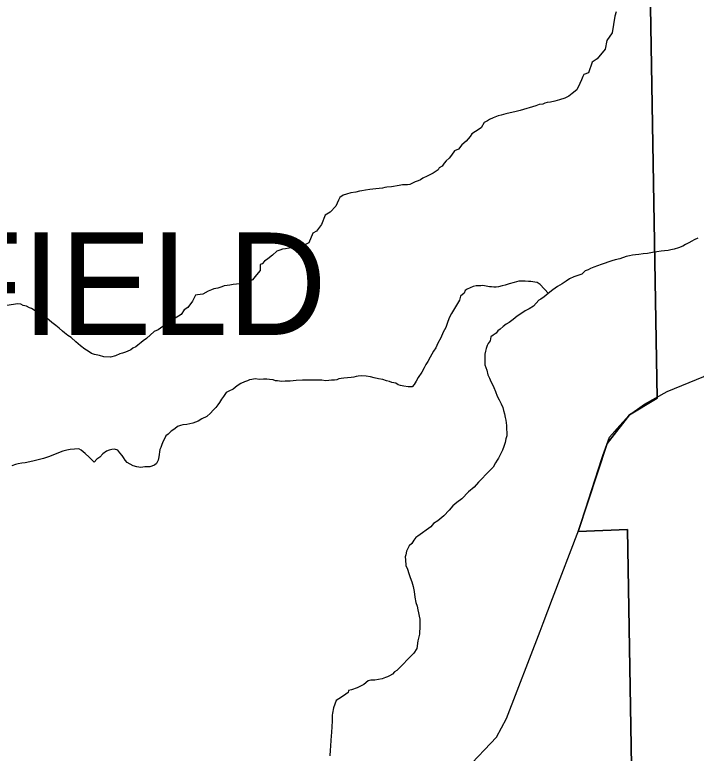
# Model space of a CAD drawing. Extents: x 2010165 to 2382125, y 1060529 to 1407316.
# Drawn here: x 2261161 to 2264486, y 1292749 to 1296353 of the extents above; entities that cross this region are included whole.
import ezdxf

# ---------------------------------------------------------------- set-up
doc = ezdxf.new("R2010")
doc.units = 0
for name, color, linetype in [('GM_X_City_Street', 7, 'Continuous'), ('GM_X_Corporation', 7, 'Continuous'), ('GM_X_Corporation_Text', 7, 'Continuous'), ('GM_X_Minor_River', 7, 'Continuous')]:
    doc.layers.add(name, color=color, linetype=linetype)

msp = doc.modelspace()

# ---------------------------------------------------------------- linework, layer by layer
at = {"layer": 'GM_X_City_Street'}
for points in [[(2264026.5, 1294187.3), (2264031.2, 1294201.8), (2264063.3, 1294291.9), (2264113.4, 1294348), (2264161.4, 1294400), (2264233.4, 1294452), (2264345.4, 1294514), (2264523.3, 1294588), (2264575.3, 1294628), (2264643.3, 1294704), (2264695.4, 1294766.1), (2264747.4, 1294834.2), (2264821.5, 1294922.2), (2264875.5, 1294964.3), (2264937.5, 1295014.3), (2264959.5, 1295050.3), (2265049.5, 1295094.3), (2265105.5, 1295112.3), (2265235.4, 1295160.2), (2265325.4, 1295194.2), (2265413.3, 1295236.2), (2265525.6, 1295274.2)], [(2263785, 1293504), (2263912.8, 1293839.3), (2263993.4, 1294086), (2264026.5, 1294187.3)], [(2259206.7, 1290986.8), (2259581.2, 1290986.5), (2259902.6, 1290985.8), (2260002.4, 1290991.5), (2260270.7, 1291085.7), (2260852.1, 1291286.2), (2261150, 1291412.1), (2261613.8, 1291601.9), (2262219.6, 1291859.8), (2262571.4, 1292005.7), (2262619.4, 1292043.7), (2262787.4, 1292163.7), (2263053.5, 1292393.8), (2263363.6, 1292672), (2263511.6, 1292828.1), (2263559.7, 1292918.1), (2263724.2, 1293344.7), (2263739.5, 1293384.7), (2263785, 1293504)]]:
    msp.add_lwpolyline(points, dxfattribs=at)
at = {"layer": 'GM_X_Corporation'}
for points in [[(2262629.3, 1288858.9), (2262610.3, 1291027.4), (2264198.4, 1291053.3), (2264150.8, 1293841), (2263909.8, 1293831.5), (2264052.3, 1294261), (2264161.4, 1294400), (2264296, 1294482), (2264291, 1294766.6), (2264194.9, 1300407), (2263322.4, 1300431.2), (2263359.6, 1301446.1), (2264161.6, 1301465.2), (2264162.9, 1302289.2), (2266218.7, 1302295), (2272161.3, 1302391.8), (2272339.7, 1292585.1), (2272399.6, 1287214)], [(2256744.6, 1302266.1), (2264162.9, 1302289.2), (2264161.6, 1301465.2), (2263359.6, 1301446.1), (2263322.4, 1300431.2), (2264194.9, 1300407), (2264291, 1294766.6), (2264296, 1294482), (2264161.4, 1294400), (2264052.3, 1294261), (2263909.8, 1293831.5), (2264150.8, 1293841), (2264198.4, 1291053.3), (2262610.3, 1291027.4), (2262629.3, 1288858.9)]]:
    msp.add_lwpolyline(points, dxfattribs=at)
at = {"layer": 'GM_X_Minor_River'}
for points in [[(2264095.3, 1296368), (2264089.5, 1296345.9), (2264076.4, 1296265.5), (2264050.8, 1296227.1), (2264041.3, 1296184.9), (2264003.7, 1296138.3), (2263977.9, 1296122), (2263960.4, 1296069.7), (2263938.5, 1296061.4), (2263932.6, 1296051.3), (2263926.7, 1296035.2), (2263918.9, 1296017.1), (2263903.2, 1295986.8), (2263881.4, 1295968.5), (2263865.5, 1295956.3), (2263845.6, 1295946.1), (2263819.6, 1295937.8), (2263795.7, 1295931.5), (2263775.7, 1295927.2), (2263759.7, 1295925.1), (2263747.7, 1295920.9), (2263737.7, 1295916.8), (2263719.7, 1295914.6), (2263703.8, 1295908.4), (2263627.9, 1295885.5), (2263601.9, 1295879.2), (2263577.9, 1295875), (2263558, 1295868.7), (2263534, 1295862.4), (2263520, 1295860.3), (2263496.1, 1295850), (2263478.1, 1295841.8), (2263468.2, 1295835.7), (2263452.2, 1295827.5), (2263436.5, 1295801.2), (2263408.7, 1295782.9), (2263390.7, 1295772.6), (2263382.9, 1295758.5), (2263363.1, 1295736.2), (2263343.3, 1295718), (2263325.5, 1295697.7), (2263307.5, 1295689.5), (2263291.7, 1295667.2), (2263279.9, 1295653.1), (2263266, 1295640.9), (2263256.1, 1295628.8), (2263246.3, 1295614.6), (2263232.3, 1295606.4), (2263226.4, 1295596.3), (2263202.6, 1295580), (2263172.7, 1295565.7), (2263152.8, 1295555.4), (2263140.8, 1295547.3), (2263128.9, 1295543.1), (2263114.9, 1295536.9), (2263089, 1295524.6), (2263077, 1295522.5), (2263067, 1295522.4), (2263053, 1295522.2), (2263037, 1295520.1), (2262999, 1295513.6), (2262976.9, 1295511.4), (2262966.9, 1295509.3), (2262955, 1295507.1)], [(2262955, 1295507.1), (2262922.9, 1295502.8), (2262892.9, 1295500.4), (2262872.9, 1295496.2), (2262854.9, 1295494), (2262842.9, 1295491.9), (2262824.9, 1295487.7), (2262800.9, 1295483.4), (2262779, 1295477.2), (2262763, 1295473), (2262747.1, 1295460.8), (2262741.2, 1295448.7), (2262727.5, 1295418.4), (2262699.8, 1295390), (2262675.9, 1295375.7), (2262658.4, 1295329.4), (2262632.7, 1295297), (2262614.8, 1295286.8), (2262595.3, 1295240.5), (2262561.4, 1295224.1), (2262549.4, 1295221.9), (2262525.4, 1295217.6), (2262499.4, 1295213.3), (2262481.4, 1295211.2), (2262467.4, 1295209), (2262453.5, 1295204.8), (2262439.5, 1295198.7), (2262417.7, 1295180.4), (2262395.8, 1295162.1), (2262379.9, 1295149.9), (2262368.1, 1295137.7), (2262358.1, 1295133.6), (2262358.4, 1295105.5), (2262340.6, 1295083.2), (2262320.9, 1295059), (2262308.9, 1295054.8), (2262296.9, 1295048.7), (2262278.9, 1295046.5), (2262261, 1295040.3), (2262243, 1295038.1), (2262226.9, 1295035.9), (2262210.9, 1295033.7), (2262196.9, 1295031.6), (2262182.9, 1295029.4), (2262171, 1295025.2), (2262151, 1295019), (2262133, 1295014.8), (2262121, 1295010.7), (2262105.1, 1295004.5), (2262079.2, 1294990.2), (2262053.2, 1294985.9), (2262043.2, 1294983.8), (2262027.5, 1294955.5), (2262005.8, 1294925.2), (2261987.9, 1294912.9), (2261972.1, 1294890.7), (2261938.3, 1294868.3), (2261910.4, 1294853.9), (2261896.5, 1294845.8), (2261882.6, 1294831.6), (2261860.8, 1294815.3), (2261840.8, 1294807), (2261803.2, 1294772.5), (2261787.2, 1294762.3), (2261777.3, 1294754.2), (2261761.5, 1294740), (2261751.5, 1294731.8), (2261737.6, 1294725.7), (2261727.6, 1294717.6), (2261709.7, 1294709.3), (2261695.7, 1294705.2), (2261685.7, 1294701.1), (2261673.8, 1294698.9), (2261651.8, 1294688.6), (2261627.9, 1294682.4), (2261595.8, 1294684), (2261573.7, 1294689.8), (2261549.6, 1294695.6), (2261535.5, 1294699.4), (2261519.3, 1294711.3), (2261503.2, 1294721.1), (2261481, 1294736.9), (2261458.7, 1294756.8), (2261436.5, 1294778.6), (2261420.3, 1294788.4), (2261404.1, 1294800.3), (2261394, 1294808.2), (2261377.8, 1294824.1), (2261361.7, 1294836), (2261341.5, 1294851.8), (2261317.2, 1294871.6), (2261295, 1294885.4), (2261278.9, 1294895.3), (2261264.7, 1294905.1), (2261242.5, 1294918.9), (2261232.5, 1294922.8), (2261218.4, 1294930.7), (2261202.3, 1294934.6), (2261190.2, 1294940.4), (2261176.2, 1294942.3), (2261122.2, 1294933.7)], [(2264494.4, 1295262.9), (2264476.4, 1295254.7), (2264464.5, 1295248.6), (2264450.6, 1295240.4), (2264434.6, 1295232.2), (2264420.7, 1295224), (2264400.7, 1295215.8), (2264378.8, 1295209.5), (2264362.8, 1295205.4), (2264348.8, 1295203.2), (2264330.8, 1295201), (2264314.8, 1295198.8), (2264294.8, 1295196.6), (2264272.8, 1295192.3), (2264248.8, 1295188.1), (2264226.8, 1295185.8), (2264206.8, 1295183.6), (2264190.8, 1295181.4), (2264174.8, 1295179.3), (2264160.8, 1295177.1), (2264144.8, 1295172.9), (2264112.8, 1295162.6), (2264090.9, 1295156.3), (2264074.9, 1295152.1), (2264023, 1295133.5), (2264005, 1295127.3), (2263987.1, 1295121.1), (2263971.1, 1295114.9), (2263959.2, 1295108.7), (2263945.2, 1295102.6), (2263927.4, 1295086.3), (2263889.4, 1295073.9), (2263867.5, 1295063.6), (2263851.6, 1295053.4), (2263831.7, 1295039.1), (2263809.8, 1295026.9), (2263786, 1295010.6), (2263764.1, 1294992.3), (2263744.3, 1294976), (2263728.4, 1294965.8)], [(2263765.3, 1294993.3), (2263725.6, 1295036), (2263709.4, 1295045.8), (2263699.4, 1295047.8), (2263679.3, 1295051.6), (2263667.3, 1295051.4), (2263651.2, 1295053.2), (2263641.2, 1295053.1), (2263621.2, 1295052.9), (2263597.2, 1295046.6), (2263573.3, 1295040.4), (2263553.3, 1295034.1), (2263539.3, 1295030), (2263521.3, 1295025.8), (2263509.3, 1295023.6), (2263499.3, 1295023.5), (2263487.3, 1295025.4), (2263477.3, 1295025.3), (2263461.2, 1295029.1), (2263445.1, 1295031), (2263435.1, 1295030.8), (2263425.1, 1295030.8), (2263413.1, 1295030.6), (2263397.1, 1295026.4), (2263383.1, 1295020.3), (2263369.2, 1295014.1), (2263359.2, 1295008), (2263353.4, 1294993.9), (2263335.5, 1294979.6), (2263331.7, 1294959.5), (2263292.4, 1294894.9), (2263282.6, 1294876.8), (2263274.8, 1294856.6), (2263265.1, 1294826.4), (2263251.3, 1294804.2), (2263239.6, 1294776), (2263225.9, 1294749.8), (2263216.1, 1294727.6), (2263204.3, 1294711.4), (2263196.4, 1294697.3), (2263188.6, 1294681.2), (2263176.8, 1294661), (2263166.9, 1294646.8), (2263159.1, 1294630.7), (2263147.3, 1294608.5), (2263129.6, 1294582.2), (2263119.8, 1294564.1), (2263109.9, 1294547.9), (2263100, 1294537.8), (2263080, 1294537.6), (2263059.9, 1294541.3), (2263043.9, 1294543.2), (2263031.8, 1294547.1), (2263019.7, 1294555), (2263001.6, 1294558.8), (2262989.6, 1294562.7), (2262975.5, 1294566.5), (2262957.4, 1294572.3), (2262935.3, 1294576.1), (2262915.2, 1294581.9), (2262897.2, 1294585.7), (2262875.1, 1294589.5), (2262853, 1294591.3), (2262837, 1294589.1), (2262827, 1294587), (2262815, 1294584.8), (2262803, 1294582.7), (2262785, 1294580.5), (2262767, 1294580.3), (2262753, 1294578.2), (2262743, 1294576), (2262733, 1294571.9), (2262721, 1294569.8), (2262707, 1294569.6), (2262693, 1294567.5), (2262677, 1294567.3), (2262658.9, 1294569.1), (2262564.7, 1294570.1), (2262534.7, 1294567.8), (2262504.7, 1294565.4), (2262480.7, 1294565.2), (2262464.7, 1294563), (2262452.6, 1294564.9), (2262442.6, 1294566.8), (2262432.6, 1294566.7), (2262422.5, 1294570.6), (2262404.4, 1294572.4), (2262390.4, 1294574.2), (2262374.4, 1294574.1), (2262354.3, 1294573.8), (2262334.3, 1294575.6), (2262318.3, 1294573.5), (2262306.3, 1294571.3), (2262296.3, 1294567.2), (2262282.4, 1294561.1), (2262264.4, 1294552.8), (2262246.5, 1294542.6), (2262226.6, 1294526.3), (2262204.7, 1294516.1)], [(2263728.4, 1294965.8), (2263718.4, 1294959.7), (2263692.7, 1294931.3), (2263670.8, 1294917.1), (2263650.9, 1294908.8), (2263635, 1294896.6), (2263613.1, 1294882.3), (2263593.2, 1294866.1), (2263573.4, 1294851.8), (2263559.4, 1294843.6), (2263543.5, 1294831.4), (2263529.7, 1294819.2), (2263517.7, 1294811.1), (2263509.8, 1294799), (2263495.9, 1294788.8), (2263484, 1294780.6), (2263480.2, 1294762.5), (2263470.3, 1294748.4), (2263466.5, 1294738.3), (2263460.6, 1294724.2), (2263458.7, 1294712.1), (2263454.9, 1294696.1), (2263455.1, 1294682), (2263455.5, 1294643.9), (2263463.8, 1294617.9), (2263470, 1294595.9), (2263478.2, 1294580), (2263484.4, 1294564), (2263492.6, 1294548), (2263498.8, 1294534), (2263507, 1294514.1), (2263515.3, 1294492.1), (2263525.5, 1294474.1), (2263533.7, 1294454.2), (2263542, 1294436.2), (2263546.1, 1294422.2), (2263550.3, 1294406.2), (2263554.5, 1294388.2), (2263556.7, 1294374.2), (2263558.8, 1294362.2), (2263561, 1294348.1), (2263561.2, 1294330.1), (2263561.4, 1294314.1), (2263561.5, 1294298), (2263557.7, 1294283.9), (2263553.9, 1294265.8), (2263548.1, 1294245.7), (2263540.3, 1294227.6), (2263534.4, 1294215.5), (2263528.6, 1294201.4), (2263520.7, 1294189.2), (2263514.8, 1294179.1), (2263506.9, 1294167), (2263495.1, 1294144.8), (2263477.3, 1294126.6), (2263457.5, 1294108.3), (2263443.6, 1294092.1), (2263423.8, 1294071.9), (2263402.1, 1294047.5), (2263374.3, 1294025.2), (2263342.6, 1293990.7), (2263318.8, 1293972.4), (2263298.9, 1293956.2), (2263281.1, 1293935.9), (2263255.4, 1293907.6), (2263225.6, 1293883.2), (2263203.7, 1293870.9), (2263191.8, 1293854.7), (2263128.3, 1293807.9), (2263118.3, 1293801.8), (2263108.4, 1293789.6), (2263098.6, 1293773.5), (2263084.7, 1293761.3), (2263073, 1293735.1), (2263069.2, 1293717), (2263065.3, 1293706.9), (2263067.4, 1293692.9), (2263069.8, 1293664.8), (2263078, 1293646.9), (2263084.2, 1293626.9), (2263090.4, 1293606.9), (2263098.7, 1293584.9), (2263105, 1293562.9), (2263109.2, 1293538.9), (2263113.6, 1293510.8), (2263117.9, 1293484.8), (2263124.1, 1293466.8), (2263128.3, 1293448.8), (2263130.4, 1293434.8), (2263134.6, 1293418.8), (2263136.8, 1293402.8), (2263137, 1293382.7), (2263137.3, 1293356.6), (2263135.5, 1293344.6), (2263135.6, 1293330.5), (2263128, 1293298.4), (2263122.4, 1293260.2), (2263108.6, 1293238), (2263025.4, 1293152.8), (2263013.5, 1293146.7), (2263003.6, 1293134.6)], [(2262204.7, 1294516.1), (2262192.8, 1294509.9), (2262179, 1294489.7), (2262169.1, 1294477.6), (2262159.3, 1294461.4), (2262151.4, 1294449.3), (2262141.5, 1294437.1), (2262129.6, 1294423), (2262115.8, 1294408.8), (2262097.9, 1294392.6), (2262074, 1294380.3), (2262056.1, 1294370), (2262030.2, 1294359.7), (2262000.2, 1294353.4), (2261980.2, 1294351.2), (2261970.2, 1294349.1), (2261954.2, 1294342.9), (2261942.3, 1294332.7), (2261924.4, 1294320.5), (2261908.6, 1294306.3), (2261898.6, 1294298.1), (2261890.8, 1294284), (2261884.9, 1294271.9), (2261879.1, 1294255.8), (2261873.2, 1294241.7), (2261869.3, 1294231.6), (2261863.7, 1294195.4), (2261859.9, 1294179.3), (2261852.1, 1294163.2), (2261842.1, 1294155.1), (2261820.2, 1294146.8), (2261796.1, 1294146.6), (2261776.1, 1294144.3), (2261756.1, 1294146.1), (2261738, 1294152), (2261723.9, 1294159.8), (2261709.8, 1294167.7), (2261699.6, 1294179.6), (2261691.5, 1294191.6), (2261685.3, 1294201.5), (2261673.2, 1294215.5), (2261663, 1294227.4), (2261646.9, 1294233.2), (2261634.9, 1294231.1), (2261620.9, 1294228.9), (2261609, 1294222.8), (2261591.1, 1294210.6), (2261575.2, 1294194.3), (2261561.3, 1294184.1), (2261547.5, 1294170), (2261523.1, 1294193.8), (2261504.9, 1294211.6), (2261484.7, 1294227.5), (2261472.6, 1294235.3), (2261430.6, 1294230.9), (2261414.6, 1294228.7), (2261394.6, 1294222.5), (2261366.7, 1294212.1), (2261330.8, 1294197.7), (2261300.8, 1294187.4), (2261274.9, 1294181.1), (2261254.9, 1294176.8), (2261234.9, 1294170.6), (2261210.9, 1294166.3), (2261194.9, 1294164.1), (2261176.9, 1294161.9), (2261164.9, 1294157.8), (2261147, 1294151.6)], [(2263003.6, 1293134.6), (2262989.6, 1293126.4), (2262979.7, 1293122.3), (2262969.7, 1293118.1), (2262953.7, 1293111.9), (2262935.7, 1293109.8), (2262917.7, 1293105.5), (2262897.7, 1293105.3), (2262885.7, 1293103.2), (2262863.9, 1293084.9), (2262832, 1293068.5), (2262804.1, 1293058.2), (2262790.1, 1293056), (2262788.2, 1293046), (2262764.3, 1293029.7), (2262742.4, 1293015.4), (2262728.5, 1293007.2), (2262716.9, 1292971), (2262711.2, 1292944.8), (2262709.3, 1292934.8), (2262709.4, 1292922.8), (2262709.6, 1292906.7), (2262707.9, 1292878.6), (2262706.2, 1292852.5), (2262704.4, 1292832.4), (2262702.6, 1292812.4), (2262701, 1292784.3), (2262699.2, 1292764.2), (2262697.5, 1292736.1)]]:
    msp.add_lwpolyline(points, dxfattribs=at)

# ---------------------------------------------------------------- texts
at = {"layer": 'GM_X_Corporation_Text'}
msp.add_text('MAYFIELD', height=500, rotation=0, dxfattribs=at).set_placement((2259339.1, 1294790.5))

doc.saveas('drawing.dxf')
